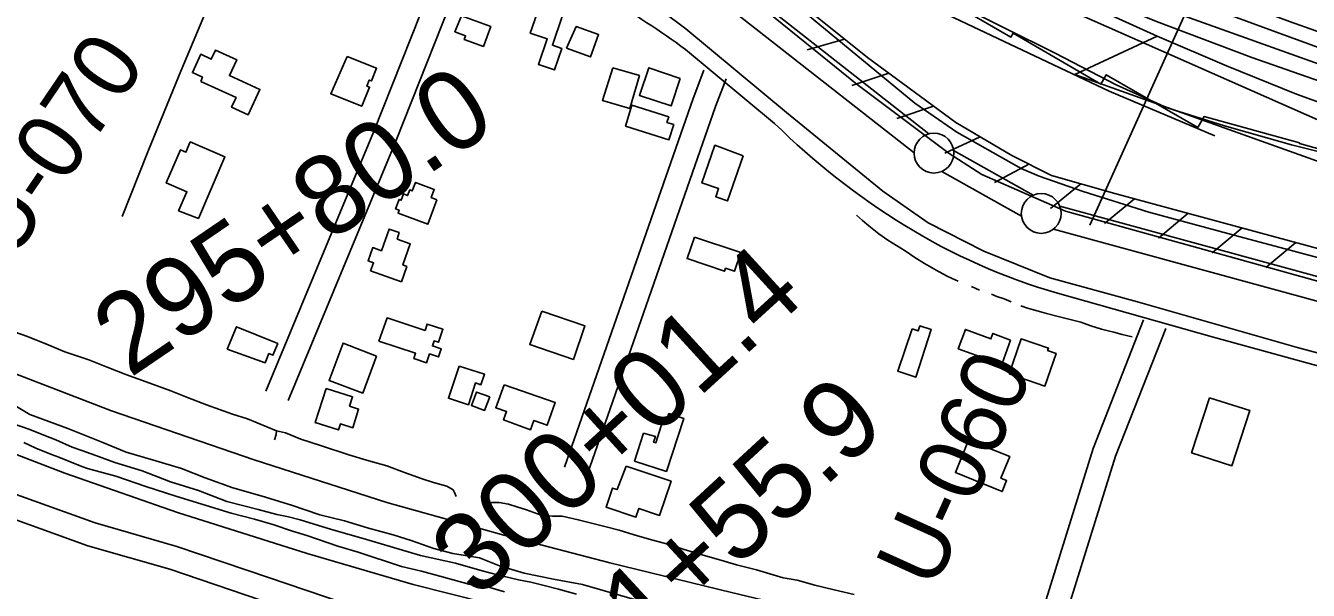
# Model space of a CAD drawing. Extents: x 3625074 to 3663148, y 511451 to 537151.
# Drawn here: x 3634862 to 3636472, y 517952 to 518661 of the extents above; entities that cross this region are included whole.
import ezdxf

# ---------------------------------------------------------------- set-up
doc = ezdxf.new("R2010")
doc.units = 0
for name, color, linetype in [('V-BLDG-OTLN', 7, 'Continuous'), ('V-FLOD-BASE', 7, 'Continuous'), ('V-LEVE-TOET', 7, 'Continuous'), ('V-RAIL-TRAK', 7, 'Continuous'), ('V-RIVR-EDGE', 7, 'Continuous'), ('V-RIVR-RANG', 7, 'Continuous'), ('V-RIVR-RANG-IDEN', 7, 'Continuous'), ('V-ROAD-CNTR', 7, 'Continuous'), ('V-RRAP-FSHR', 7, 'Continuous'), ('V-RRAP-RVMT', 7, 'Continuous'), ('V-SITE-VEGE', 7, 'Continuous'), ('V-SURV-IDEN', 7, 'Continuous'), ('V-SURV-LINE', 7, 'Continuous'), ('V-TOPO-DPTH', 7, 'Continuous'), ('V-TOPO-MINR', 7, 'Continuous'), ('V-TOPO-SHOR', 7, 'Continuous'), ('V-TOPO-WATR', 7, 'Continuous')]:
    doc.layers.add(name, color=color, linetype=linetype)

msp = doc.modelspace()

# ---------------------------------------------------------------- linework, layer by layer
at = {"layer": 'V-BLDG-OTLN'}
for points in [[(3635408.7, 518673.9), (3635445.5, 518660.2), (3635436.3, 518635.3), (3635412.3, 518644.2), (3635414, 518648.8), (3635400.5, 518653.8)], [(3635506.2, 518684.1), (3635535.8, 518674.3), (3635523, 518636.8), (3635534.6, 518632.8), (3635525.4, 518605.9), (3635505.4, 518612.7), (3635516.4, 518644.7), (3635495.1, 518652)], [(3635540.8, 518633), (3635552.9, 518660.2), (3635580.9, 518650.1), (3635570.9, 518622.2)], [(3635081.6, 518591.4), (3635083.7, 518596.8), (3635071, 518602.5), (3635081.5, 518625.4), (3635094.8, 518619.3), (3635100.1, 518630.8), (3635126.7, 518618.6), (3635117.6, 518598.7), (3635155.7, 518581.3), (3635141.1, 518549.5), (3635120.3, 518559), (3635125.9, 518571.1)], [(3635265.5, 518622.7), (3635302.3, 518607.9), (3635295.9, 518591.9), (3635293.1, 518593), (3635290.2, 518585.6), (3635293.4, 518584.3), (3635283.6, 518560.2), (3635244.6, 518575.9)], [(3635598.6, 518608.6), (3635632.2, 518598.7), (3635620, 518557.4), (3635585.8, 518567.5)], [(3635683.3, 518595.2), (3635671.8, 518560.6), (3635632.2, 518573.8), (3635643.8, 518608.5)], [(3635614.7, 518535.2), (3635622.6, 518561.4), (3635668.9, 518546.7), (3635666.7, 518539.9), (3635675.2, 518537.2), (3635669.2, 518518)], [(3635078.6, 518419.2), (3635053.8, 518428.7), (3635064.2, 518452.8), (3635038.2, 518463.9), (3635056.1, 518505.4), (3635062.9, 518502.5), (3635068.4, 518515.3), (3635111.9, 518496.6)], [(3635762.3, 518497.9), (3635742.8, 518441.4), (3635728, 518446.5), (3635731.5, 518456.7), (3635710.6, 518463.9), (3635727, 518511.2)], [(3635378, 518442.6), (3635366.7, 518412.1), (3635329.2, 518426.1), (3635330.5, 518429.6), (3635326, 518431.3), (3635330.4, 518443.1), (3635333, 518442.2), (3635335.9, 518450), (3635341.2, 518448.1), (3635343.8, 518455.1), (3635347.1, 518453.8), (3635351.1, 518464.6), (3635374.6, 518455.8), (3635370.8, 518445.4)], [(3635294.8, 518353.6), (3635298.5, 518363.4), (3635291.5, 518365.9), (3635297.5, 518382.7), (3635308.3, 518378.8), (3635317.9, 518406), (3635330.5, 518401.5), (3635328.2, 518393.2), (3635344.4, 518387.6), (3635335.2, 518361), (3635340.2, 518359.1), (3635333.3, 518339.8)], [(3635701.1, 518395.9), (3635759.6, 518376.4), (3635751.6, 518352.9), (3635740.2, 518356.8), (3635738.9, 518353), (3635691.9, 518369)], [(3635509.6, 518302.8), (3635563.8, 518284.3), (3635549.4, 518242.3), (3635494.4, 518261.2)], [(3635305.1, 518265.3), (3635315.4, 518294.5), (3635363.1, 518278.8), (3635365.7, 518286.7), (3635385.4, 518280.2), (3635380, 518263.8), (3635374.5, 518265.6), (3635372.4, 518259.2), (3635383.3, 518255.6), (3635379.9, 518245.4), (3635368.7, 518249.1), (3635365, 518238.1), (3635349, 518243.4), (3635351.2, 518250.1)], [(3635114.8, 518255.2), (3635126.3, 518283.3), (3635178.1, 518262.2), (3635172.1, 518247.5), (3635167, 518249.6), (3635162.3, 518237.9)], [(3635974.3, 518280.6), (3635982.1, 518278.1), (3635984.1, 518284.3), (3635998.4, 518279.8), (3635979.2, 518220.1), (3635956.4, 518227.4)], [(3636098, 518266.6), (3636085.2, 518231.5), (3636063.3, 518239.6), (3636064.8, 518243.7), (3636032.4, 518255.6), (3636041.3, 518279.9), (3636073.3, 518268.1), (3636075.8, 518275)], [(3635302, 518246.2), (3635285, 518200.1), (3635242.7, 518215.7), (3635260.1, 518262.9)], [(3636096.4, 518224.1), (3636111.5, 518268.1), (3636145.6, 518256.5), (3636144.5, 518253.5), (3636155.1, 518249.9), (3636141.2, 518208.9)], [(3635405.8, 518234), (3635437.6, 518223.8), (3635433.2, 518210.5), (3635426.4, 518212.7), (3635417.4, 518185.3), (3635392.5, 518193.6)], [(3635238.8, 518205.8), (3635272.2, 518195.4), (3635268.4, 518183.6), (3635279.7, 518180), (3635272.3, 518156.5), (3635256.9, 518161.4), (3635254.5, 518153.7), (3635225.2, 518163)], [(3635462.4, 518210.4), (3635526.5, 518188), (3635516.2, 518159.7), (3635499.7, 518165.7), (3635495.4, 518154), (3635461.7, 518166.3), (3635465.5, 518176.7), (3635451.9, 518181.7)], [(3635444.3, 518195.5), (3635437.8, 518178.3), (3635421.2, 518184.6), (3635427.5, 518201.3)], [(3636347.5, 518193.9), (3636398.2, 518178.2), (3636375.9, 518108.7), (3636325.3, 518124.8)], [(3635637.4, 518149.6), (3635652.3, 518145.7), (3635649.9, 518138.4), (3635652.6, 518137.6), (3635661.7, 518165.4), (3635665.9, 518164), (3635669.2, 518174.2), (3635687.7, 518168.2), (3635666, 518101.7), (3635626.1, 518114.7)], [(3636045.3, 518140.8), (3636096.9, 518120.4), (3636085.8, 518093.1), (3636093.1, 518090.2), (3636087.5, 518076.4), (3636028.8, 518100.2)], [(3635615.6, 518108.1), (3635671.8, 518089.4), (3635657.5, 518046.4), (3635631.5, 518055.1), (3635627.8, 518044.2), (3635590.3, 518056.7), (3635598.3, 518080.8), (3635604.2, 518078.8)]]:
    msp.add_lwpolyline(points, close=True, dxfattribs=at)
at = {"layer": 'V-FLOD-BASE'}
msp.add_lwpolyline([(3634090.5, 519910.2), (3634194.1, 519800.9), (3634387, 519607.9), (3634520.8, 519476.2), (3634584, 519425.9), (3634773.9, 519298.6), (3635018.9, 519138.4), (3635307.9, 518955.7), (3635376.1, 518920.7), (3635521.4, 518847.6), (3635650.3, 518785.8), (3635681.2, 518766.9), (3635736.9, 518724.3), (3635905.3, 518587.5), (3636020.8, 518500.9), (3636062.1, 518474.3), (3636166.8, 518428.5), (3636325.5, 518384.4), (3636518.1, 518331.1)], dxfattribs=at)
at = {"layer": 'V-LEVE-TOET'}
for points in [[(3633754.2, 520344.2), (3633818.4, 520271.5), (3633903.5, 520173.9), (3634010.3, 520053.2), (3634126.3, 519916.3), (3634248.9, 519790), (3634358.1, 519672.5), (3634515.1, 519522.7), (3634577.7, 519463.3), (3634624.1, 519429.9), (3634716.2, 519365.1), (3634869.1, 519271.1), (3635039.3, 519170), (3635206.8, 519063.4), (3635364.3, 518968.2), (3635535.7, 518885), (3635647.3, 518827.6), (3635705.9, 518786.3), (3635760.5, 518744.3), (3635856.2, 518664.4), (3635978, 518563.9), (3636030.5, 518527.6), (3636111.4, 518482)], [(3634022.8, 519871.2), (3634150.1, 519741.1), (3634256.3, 519627.7), (3634380.4, 519490.6), (3634460.2, 519418.7), (3634522.8, 519367.7), (3634640.4, 519292.2), (3634770.1, 519210.6), (3634934.1, 519099.1), (3635095, 518998.9), (3635326.5, 518859.9), (3635425.1, 518809), (3635530.6, 518754.8), (3635629.5, 518703.5), (3635690.4, 518657.2), (3635816.7, 518552.4), (3635937.6, 518453.7), (3635994.7, 518413.8), (3636064.4, 518378.1), (3636147.4, 518344.7), (3636257.2, 518314.6), (3636459.4, 518256.8), (3636618.1, 518214.4)], [(3636111.4, 518482), (3636134, 518472.2), (3636189, 518453), (3636271.5, 518427.1), (3636386.2, 518396.3), (3636588.4, 518342.3)]]:
    msp.add_lwpolyline(points, dxfattribs=at)
at = {"layer": 'V-RAIL-TRAK'}
for points in [[(3636647.4, 517736), (3636444.9, 517782.9), (3636249.2, 517829.3), (3636137.5, 517855.5), (3636083.1, 517868.2), (3635922.6, 517907.7), (3635914.6, 517909.7), (3635833.3, 517929.2), (3635747.6, 517949.7), (3635595.1, 517987), (3635461.8, 518021.8), (3635314.9, 518062.5), (3635148.6, 518116.2), (3634969.3, 518177.9), (3634808.6, 518239.8), (3634637.4, 518312.8), (3634487.8, 518381.4), (3634329.3, 518459), (3634164.7, 518542), (3634077, 518586.2)], [(3636595.6, 517657.9), (3636463.8, 517688.2), (3636321.3, 517722.4), (3636171.6, 517759.3), (3636160.5, 517762.1), (3636114.3, 517773.2), (3636038.7, 517791.4), (3635897.1, 517825.3), (3635766.7, 517856.8), (3635612.7, 517893.8), (3635487.4, 517924.3), (3635348.2, 517959.7), (3635214.9, 517998.6), (3635052.4, 518050.2), (3634910.9, 518099.5), (3634785.4, 518147.8), (3634663.5, 518197), (3634523, 518258.5), (3634397.9, 518316.9), (3634252.4, 518388.4), (3634144.6, 518443.1)]]:
    msp.add_lwpolyline(points, dxfattribs=at)
at = {"layer": 'V-RIVR-EDGE'}
msp.add_lwpolyline([(3636026, 518690.3), (3636153.8, 518627), (3636230.5, 518587.2), (3636294.7, 518558.2), (3636366.6, 518535.8), (3636450.6, 518511.6), (3636552.6, 518486.1)], dxfattribs=at)
at = {"layer": 'V-RIVR-RANG'}
msp.add_line((3636197.5, 518410.8), (3636538, 519167.8), dxfattribs=at)
at = {"layer": 'V-ROAD-CNTR'}
for points in [[(3634982.7, 518421.8), (3635015, 518502.8), (3635054.4, 518599.2), (3635098.4, 518704.2), (3635137.1, 518794.7), (3635171.4, 518879.2), (3635187.2, 518917.2)], [(3635405.2, 518796.8), (3635298.4, 518527.5), (3635163.4, 518202.4)], [(3635433, 518785.7), (3635326.2, 518516.2), (3635191.1, 518190.9)], [(3635690.1, 518631.4), (3635801.8, 518538.7)], [(3635713, 518605.4), (3635699.5, 518570.1), (3635538.2, 518107.2)], [(3635741, 518594.7), (3635727.7, 518559.8), (3635566.5, 518097.4)], [(3636084.6, 517734.9), (3636024.7, 517747.5), (3635890.8, 517783.8), (3635773.9, 517809.5), (3635622, 517848.8), (3635467.9, 517886.1), (3635359, 517915.2), (3635261.4, 517936.2), (3635166.6, 517968.3), (3635051.7, 518007.4), (3634949.1, 518036.9), (3634816.6, 518084.4), (3634748.8, 518108.1), (3634665.6, 518149.9), (3634553.4, 518199.2), (3634469.6, 518243.2), (3634359.1, 518296.4), (3634208.3, 518369), (3634192.4, 518369.4), (3634171.7, 518367.3), (3634162.2, 518359.8), (3634129.3, 518314.3), (3633995.4, 518077.9)], [(3636156.9, 518325.4), (3636350.9, 518270.7), (3636615.9, 518197.7), (3636756.1, 518150.7)], [(3636264.7, 518292.1), (3636201.5, 518130.5), (3636126.6, 517889.9), (3636084.6, 517734.9)], [(3636292.7, 518281.2), (3636229.8, 518120.6), (3636155.4, 517881.5), (3636114, 517728.7)], [(3635699, 517797.9), (3635614.7, 517819.7), (3635460.5, 517857), (3635352, 517886.1), (3635253.4, 517907.2), (3635156.9, 517939.9), (3635042.7, 517978.8), (3634939.9, 518008.3), (3634806.5, 518056.2), (3634737, 518080.5), (3634652.8, 518122.7), (3634540.4, 518172.1), (3634456.2, 518216.4), (3634414.3, 518236.5)]]:
    msp.add_lwpolyline(points, dxfattribs=at)
for centre, radius, start, end in [((3634805.6, 517405.2), 1512, 54.1946, 63.1612), ((3636447, 519193.1), 919, 225.4042, 238.3986), ((3636368.6, 519060.1), 764.6, 238.1783, 253.9248)]:
    msp.add_arc(centre, radius, start, end, dxfattribs=at)
at = {"layer": 'V-RRAP-FSHR'}
for p, q in [((3635889.6, 518644.5), (3635842.7, 518630.9)), ((3635945, 518601.7), (3635898.8, 518586.1)), ((3636001.4, 518560.2), (3635955.1, 518544.6)), ((3636059.8, 518521.7), (3636015.3, 518501.4)), ((3636120.8, 518487.6), (3636077.8, 518464.5)), ((3636186, 518462.8), (3636148.2, 518431.9)), ((3636253.4, 518444.1), (3636215.9, 518412.8)), ((3636321, 518425.8), (3636283.5, 518394.5)), ((3636388.5, 518407.4), (3636351, 518376.2)), ((3636456.1, 518389.1), (3636418.6, 518357.8))]:
    msp.add_line(p, q, dxfattribs=at)
for points in [[(3634147.1, 519905.4), (3634263.4, 519782.4), (3634392.2, 519655), (3634490.6, 519558), (3634558.2, 519494.3), (3634636.5, 519434.8), (3634719, 519379.1), (3634945.2, 519243.2), (3635217.2, 519062.7), (3635340.5, 518994.4), (3635480.4, 518907.3), (3635584.7, 518858.2), (3635644.1, 518830), (3635679.7, 518811.1), (3635719.8, 518784.8), (3635782, 518731), (3635918.6, 518621.2), (3636029.4, 518539.6), (3636099.6, 518498.3), (3636149.3, 518473.2), (3636228.9, 518450.8), (3636602.6, 518349.3)], [(3635307.1, 519088.4), (3635411.1, 519009.8), (3635562, 518931), (3635747.7, 518817.1), (3635934.5, 518715.4), (3636221.8, 518579.2), (3636354.3, 518522.9)]]:
    msp.add_lwpolyline(points, dxfattribs=at)
at = {"layer": 'V-RRAP-RVMT'}
msp.add_lwpolyline([(3635520.2, 518960.7), (3635627.3, 518898.7), (3635626.6, 518897.7), (3635743.8, 518829.9), (3635741.8, 518826.5), (3635866.7, 518754.2), (3635870.8, 518761.4), (3635988, 518693.6), (3635995.5, 518706.6), (3636098.5, 518647), (3636101.3, 518651.8), (3636211.4, 518588.1), (3636218.2, 518599.8), (3636333, 518533.5), (3636341, 518547.3), (3636460.6, 518514.2), (3636460.5, 518513.6), (3636598.9, 518475.1)], dxfattribs=at)
at = {"layer": 'V-SITE-VEGE'}
for points in [[(3634837, 518191), (3634867, 518173.2), (3634914.6, 518155.6), (3634956.5, 518138.9), (3634987.8, 518126), (3635025.1, 518115.1), (3635057.5, 518105.3), (3635086.9, 518093.6), (3635121.6, 518081.1), (3635158.5, 518070.5), (3635195.5, 518059.1), (3635231, 518047), (3635261.9, 518039.5), (3635292, 518030.5), (3635322.9, 518022.2), (3635345.7, 518014.8), (3635374, 518005), (3635398, 517998.7), (3635431.6, 517993.1), (3635456.7, 517983), (3635487.6, 517974), (3635524.2, 517966.4), (3635560.8, 517959.7), (3635626, 517940.8)], [(3634939.5, 518105.4), (3634932.2, 518107.7), (3634903.3, 518119.4), (3634894.1, 518122.9), (3634874.7, 518130.7), (3634859.5, 518138.1)], [(3635462.6, 517950.5), (3635441.6, 517956.7), (3635417.9, 517960), (3635386.3, 517969), (3635358.8, 517976.5), (3635333.7, 517982.4), (3635279.1, 518000.4), (3635253.6, 518007.9), (3635214.7, 518021.1), (3635196.8, 518026.6), (3635172, 518034.8), (3635148.8, 518041.9), (3635119.8, 518049.4), (3635050.4, 518070.5), (3635012.7, 518082.7), (3634974.9, 518095.9), (3634939.5, 518105.4)]]:
    msp.add_lwpolyline(points, dxfattribs=at)
at = {"layer": 'V-SURV-LINE'}
for points in [[(3635695.3, 518761), (3635995.3, 518525.4)], [(3635976.8, 518501.8), (3635676.8, 518737.4)], [(3636026.5, 518504.6), (3636126.4, 518448.5)], [(3636111.7, 518422.3), (3636011.9, 518478.4)], [(3636159.7, 518434.8), (3636878.2, 518238.5)], [(3636870.3, 518209.6), (3636151.8, 518405.9)]]:
    msp.add_lwpolyline(points, dxfattribs=at)
for centre in [(3636001.8, 518501.3), (3636136.5, 518425.6)]:
    msp.add_circle(centre, 25, dxfattribs=at)
at = {"layer": 'V-TOPO-DPTH'}
for points in [[(3636546, 518543.3), (3636457, 518575.5), (3636369.2, 518610.8), (3636282.2, 518648.3), (3635840.5, 518848.2), (3635824.2, 518856), (3635808.2, 518864.3), (3635792.5, 518873.2), (3635777.1, 518882.7), (3635151.5, 519285.6), (3635134.8, 519296.7), (3635118.2, 519308.1), (3635101.9, 519319.9), (3635085.8, 519332.1), (3635070, 519344.5), (3635054.2, 519357), (3635038.7, 519369.7), (3635023.2, 519382.6), (3635021.3, 519384.2), (3635005.1, 519398), (3634989, 519412.1), (3634973.2, 519426.4), (3634957.5, 519440.9), (3634398.5, 519966.9)], [(3634540, 519923.7), (3634573.3, 519891.5), (3634607.1, 519859.8), (3635079.7, 519425.9), (3635087.5, 519419), (3635095.4, 519412.3), (3635103.6, 519406), (3635111.9, 519399.8), (3635797.3, 518915.1), (3635802, 518911.9), (3635806.9, 518908.8), (3635811.8, 518905.8), (3635816.9, 518903), (3635822, 518900.4), (3635827.2, 518897.9), (3635832.5, 518895.7), (3635837.9, 518893.5), (3636448.3, 518666.6), (3636514.2, 518643)], [(3636514.2, 518643), (3636448.3, 518666.6), (3635837.9, 518893.5), (3635832.5, 518895.7), (3635827.2, 518897.9), (3635822, 518900.4), (3635816.9, 518903), (3635811.8, 518905.8), (3635806.9, 518908.8), (3635802, 518911.9), (3635797.3, 518915.1), (3635111.9, 519399.8), (3635103.6, 519406), (3635095.4, 519412.3), (3635087.5, 519419), (3635079.7, 519425.9), (3634607.1, 519859.8), (3634573.3, 519891.5), (3634540, 519923.7)], [(3636800.4, 518500.3), (3636269.7, 518689.9), (3636193, 518718.4), (3636116.7, 518748), (3636041.1, 518779.5), (3635966, 518812.1), (3635832.8, 518871.9), (3635824.8, 518875.7), (3635816.9, 518879.7), (3635809.2, 518884.1), (3635801.6, 518888.7), (3635633.6, 518996.1), (3635542.9, 519055.7), (3635453.2, 519116.8), (3635365, 519180), (3635277.8, 519244.6), (3635116, 519367.8), (3635098.9, 519381), (3635082.1, 519394.4), (3635065.5, 519408.2), (3635049.1, 519422.1), (3634837.3, 519606)], [(3634837.3, 519606), (3635049.1, 519422.1), (3635065.5, 519408.2), (3635082.1, 519394.4), (3635098.9, 519381), (3635116, 519367.8), (3635277.8, 519244.6), (3635365, 519180), (3635453.2, 519116.8), (3635542.9, 519055.7), (3635633.6, 518996.1), (3635801.6, 518888.7), (3635809.2, 518884.1), (3635816.9, 518879.7), (3635824.8, 518875.7), (3635832.8, 518871.9), (3635966, 518812.1), (3636041.1, 518779.5), (3636116.7, 518748), (3636193, 518718.4), (3636269.7, 518689.9), (3636800.4, 518500.3)], [(3637718.4, 518298.4), (3637567, 518234), (3636802.4, 518379.7), (3636795.5, 518381.2), (3636788.6, 518382.9), (3636781.8, 518384.9), (3636775.1, 518387.1), (3636178.8, 518600.2), (3636282.2, 518648.3)], [(3636282.2, 518648.3), (3636369.2, 518610.8), (3636457, 518575.5), (3636546, 518543.3), (3636635.9, 518513.3), (3636783.6, 518466.9), (3636800.3, 518462), (3636817, 518457.4), (3636833.9, 518453.4), (3636851, 518449.7), (3637214.2, 518377.4), (3637339.7, 518354), (3637465.5, 518332.7), (3637591.8, 518314.5), (3637718.4, 518298.4)]]:
    msp.add_lwpolyline(points, dxfattribs=at)
at = {"layer": 'V-TOPO-MINR'}
for points in [[(3634326, 519947), (3634435.7, 519843.1), (3634498.8, 519784.7), (3634562.7, 519727.3), (3634627.8, 519671.4), (3634693.9, 519616.4), (3635026.6, 519345.6), (3635032.6, 519340.8), (3635038.7, 519336.1), (3635044.9, 519331.5), (3635051.1, 519327), (3635386.9, 519091.2), (3635453, 519046.4), (3635520, 519003.2), (3635588.4, 518962.3), (3635657.8, 518922.8), (3635749.2, 518872.9), (3635773.8, 518859.9), (3635798.5, 518847.3), (3635823.5, 518835.3), (3635848.8, 518823.8), (3636570, 518505.2)], [(3634540, 519923.7), (3634573.3, 519891.5), (3634607.1, 519859.8), (3635079.7, 519425.9), (3635087.5, 519419), (3635095.4, 519412.3), (3635103.6, 519406), (3635111.9, 519399.8), (3635797.3, 518915.1), (3635802, 518911.9), (3635806.9, 518908.8), (3635811.8, 518905.8), (3635816.9, 518903), (3635822, 518900.4), (3635827.2, 518897.9), (3635832.5, 518895.7), (3635837.9, 518893.5), (3636448.3, 518666.6), (3636514.2, 518643)], [(3634837.3, 519606), (3635049.1, 519422.1), (3635065.5, 519408.2), (3635082.1, 519394.4), (3635098.9, 519381), (3635116, 519367.8), (3635277.8, 519244.6), (3635365, 519180), (3635453.2, 519116.8), (3635542.9, 519055.7), (3635633.6, 518996.1), (3635801.6, 518888.7), (3635809.2, 518884.1), (3635816.9, 518879.7), (3635824.8, 518875.7), (3635832.8, 518871.9), (3635966, 518812.1), (3636041.1, 518779.5), (3636116.7, 518748), (3636193, 518718.4), (3636269.7, 518689.9), (3636800.4, 518500.3)], [(3634848.3, 519565), (3634902.6, 519516.9), (3634957.4, 519469.4), (3635017.4, 519418.3), (3635042.8, 519397), (3635068.4, 519376), (3635094.3, 519355.3), (3635120.4, 519334.9), (3635173.2, 519294.4), (3635226.4, 519254.6), (3635280.2, 519215.8), (3635335, 519178.3), (3635390.4, 519141.8), (3635789.4, 518885.7), (3635800.9, 518878.7), (3635812.5, 518872), (3635824.5, 518865.8), (3635836.6, 518860), (3636045.5, 518765.9), (3636163, 518715.1), (3636281.3, 518666.6), (3636401, 518621.6), (3636521.7, 518579)], [(3636336, 518688.2), (3636427.4, 518654.9), (3636518.8, 518621.6)], [(3636178.8, 518600.2), (3636775.1, 518387.1), (3636781.8, 518384.9), (3636788.6, 518382.9), (3636795.5, 518381.2), (3636802.4, 518379.7), (3637567, 518234)]]:
    msp.add_lwpolyline(points, dxfattribs=at)
at = {"layer": 'V-TOPO-SHOR'}
for points in [[(3635904.5, 518423.6), (3635912.1, 518416.8), (3635920, 518410.1), (3635932.6, 518400.1), (3635944.1, 518392), (3635965.7, 518378.5), (3635978, 518370.3), (3635989.9, 518362.8), (3636004.6, 518354.3), (3636017.7, 518347.4), (3636024.8, 518344), (3636032.2, 518340.4)], [(3636049, 518333.9), (3636054.2, 518331.2), (3636059, 518329.2)], [(3636073.9, 518324.1), (3636080.8, 518321.3), (3636089.8, 518318.2), (3636098.7, 518314.8)], [(3636111, 518309.5), (3636119.1, 518306.8), (3636131.3, 518303.4), (3636143, 518300.1), (3636157.7, 518296.2), (3636171.2, 518292.7), (3636186.3, 518289), (3636198.8, 518284.5), (3636212.3, 518280.4), (3636220.7, 518278), (3636227.7, 518276.3), (3636238, 518273.5), (3636250.7, 518270.8)], [(3634829, 518283.2), (3634864.2, 518271.2), (3634890, 518260.7), (3634910.8, 518251.9), (3634941.2, 518241.6), (3634964.1, 518232.6), (3634987.3, 518223.5), (3635017.5, 518212.3), (3635043.9, 518202.7), (3635065, 518194.4), (3635088.6, 518185.3), (3635121.4, 518173.7), (3635140.4, 518167.5), (3635164.5, 518157.8), (3635176.4, 518152.7), (3635176.1, 518148.2), (3635174.1, 518141.2)], [(3634835.7, 518165.3), (3634866.9, 518154.3), (3634884.7, 518147), (3634899.6, 518141.3), (3634920.3, 518132), (3634932.4, 518127.8), (3634949.7, 518121.6), (3634973.7, 518112.9), (3635007.9, 518102.5), (3635043.4, 518088.7), (3635078.8, 518077.6), (3635114.3, 518064), (3635153.7, 518054), (3635176.9, 518047.6), (3635191.5, 518044.7), (3635206.2, 518041), (3635245.5, 518028.8), (3635285.3, 518017.5), (3635319.2, 518007.5), (3635357.4, 517995.9), (3635401.3, 517986.4), (3635434.7, 517976.8), (3635454.2, 517971.8), (3635480.4, 517965.5), (3635495.8, 517962.5), (3635510.7, 517959), (3635530.7, 517953.7), (3635553.2, 517947.4)], [(3635176.4, 518152.7), (3635188.1, 518150.1), (3635207.2, 518142.1), (3635231.8, 518134.2), (3635267.5, 518122.4), (3635289.6, 518115.8), (3635315.2, 518108.7), (3635337.3, 518100.5), (3635359.3, 518092.2), (3635373.6, 518087.9), (3635390.5, 518083.2), (3635398.5, 518078.4), (3635400.2, 518075), (3635402.2, 518070)], [(3635440.4, 518060.9), (3635446.7, 518062.7), (3635456.3, 518062.6), (3635468, 518060.5), (3635478.4, 518057), (3635490.3, 518053.4), (3635508.8, 518046.8), (3635523.1, 518045.5), (3635535.2, 518045.4), (3635555.3, 518040.9), (3635588.7, 518032.5), (3635606.8, 518027.8), (3635625.7, 518021.9), (3635647.5, 518015.9), (3635668, 518010.4), (3635688.5, 518003.7), (3635710.7, 517997.1), (3635738.5, 517988.9), (3635753.8, 517984.2), (3635779.1, 517977.9), (3635812.7, 517968.1), (3635830.2, 517964.9), (3635852.4, 517959), (3635876.7, 517953), (3635901.9, 517947.1)]]:
    msp.add_lwpolyline(points, dxfattribs=at)
at = {"layer": 'V-TOPO-WATR'}
msp.add_lwpolyline([(3634398.5, 519966.9), (3634957.5, 519440.9), (3634973.2, 519426.4), (3634989, 519412.1), (3635005.1, 519398), (3635021.3, 519384.2), (3635023.2, 519382.6), (3635038.7, 519369.7), (3635054.2, 519357), (3635070, 519344.5), (3635085.8, 519332.1), (3635101.9, 519319.9), (3635118.2, 519308.1), (3635134.8, 519296.7), (3635151.5, 519285.6), (3635777.1, 518882.7), (3635792.5, 518873.2), (3635808.2, 518864.3), (3635824.2, 518856), (3635840.5, 518848.2), (3636282.2, 518648.3), (3636369.2, 518610.8), (3636457, 518575.5), (3636546, 518543.3)], dxfattribs=at)

# ---------------------------------------------------------------- texts
at = {"layer": 'V-RIVR-RANG-IDEN'}
for s, rotation, p in [('U-070', 55.8353, (3634844.2, 518363.6)), ('U-060', 65.6373, (3636002.3, 517951.6))]:
    msp.add_text(s, height=83, rotation=rotation, dxfattribs=at).set_placement(p)
at = {"layer": 'V-SURV-IDEN'}
for s, rotation, p in [('291+45.5', 37.5239, (3634638.9, 518500.6)), ('295+80.0', 34.2812, (3634992.4, 518218.2)), ('300+01.4', 42.4228, (3635428.9, 517940)), ('301+55.9', 42.6969, (3635532.6, 517775)), ('309+40.7', 54.6701, (3636393.6, 517460.8))]:
    msp.add_text(s, height=100, rotation=rotation, dxfattribs=at).set_placement(p)

doc.saveas('drawing.dxf')
